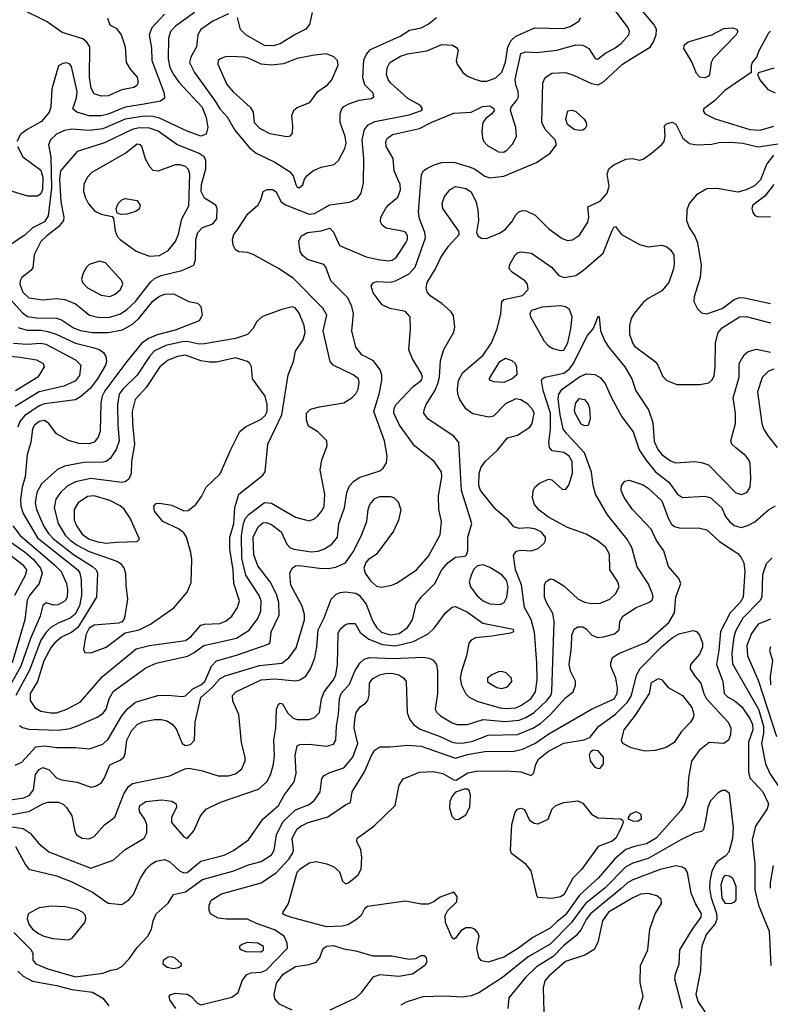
# Model space of a CAD drawing. Extents: x 1173029 to 1307123, y 522559 to 678521.
# Tile 451 of 623: x 1208871 to 1213235, y 632299 to 638023. Entities that reach past the tile are written whole.
import ezdxf

# ---------------------------------------------------------------- set-up
doc = ezdxf.new("R2010")
doc.units = 0

msp = doc.modelspace()

# ---------------------------------------------------------------- linework, layer by layer
at = {"layer": '0CON10XD'}
for points in [[(1208747.3, 633477.3), (1208895, 633498.8), (1208928.9, 633515), (1208951.4, 633545), (1208963.2, 633635), (1208985, 633664.7), (1209005, 633674.7), (1209042.9, 633662.9), (1209085, 633616.2), (1209113.5, 633603.5), (1209205, 633589.4), (1209285, 633560.8), (1209312.6, 633567.4), (1209344.3, 633585), (1209364.5, 633615), (1209395, 633692), (1209455, 633718.5), (1209476.5, 633735), (1209484.5, 633755), (1209494.8, 633835.2), (1209521.5, 633888.5), (1209555, 633926.1), (1209585, 633941.1), (1209654.6, 633954.6), (1209695, 633954.5), (1209726.9, 633946.9), (1209758.1, 633928.1), (1209781.1, 633901.1), (1209815.5, 633815), (1209835, 633804.2), (1209865, 633809.3), (1209888.5, 633835), (1209891.4, 633938.6), (1209925, 634083.1), (1209989.6, 634140.4), (1210035, 634190.7), (1210065, 634209.4), (1210265, 634268.9), (1210395, 634281.2), (1210436.5, 634313.5), (1210479.2, 634370.8), (1210526.3, 634535), (1210527.6, 634565), (1210514.2, 634614.2), (1210448.2, 634735), (1210442.2, 634805), (1210454.6, 634835), (1210475, 634847.5), (1210495, 634849.5), (1210615, 634833.7), (1210665, 634832.8), (1210709.1, 634840.9), (1210765, 634865.7), (1210810.5, 634929.5), (1210854.1, 635015.9), (1210888.5, 635105), (1210897.1, 635175), (1210907.3, 635205), (1210935, 635239.5), (1210965, 635250.4), (1211025, 635251.5), (1211047.1, 635245), (1211070.7, 635220.7), (1211086.2, 635173.8), (1211074.2, 635114.2), (1211045, 635050), (1210944.8, 634915.2), (1210896.6, 634883.4), (1210882.6, 634867.4), (1210871.6, 634835), (1210878.9, 634805), (1210910.3, 634760.3), (1210945, 634730.4), (1210975, 634723.8), (1211035, 634734.7), (1211065, 634748.2), (1211178.5, 634825), (1211247.5, 634905), (1211315, 635027.5), (1211323.3, 635105), (1211307.8, 635175), (1211305.6, 635255), (1211325.9, 635365), (1211323.2, 635395), (1211281.1, 635455), (1211165.7, 635545.7), (1211078.8, 635665), (1211047.1, 635735), (1211049.1, 635765), (1211060, 635785), (1211159, 635891), (1211204.5, 635925), (1211212.3, 635945), (1211205, 635967.1), (1211155, 636050.8), (1211134.1, 636104.1), (1211143.8, 636225), (1211141.2, 636295), (1211115, 636326.4), (1211023.1, 636343.1), (1210977.5, 636365), (1210925.6, 636435), (1210914.3, 636475), (1210926.6, 636493.4), (1210945, 636500.5), (1211025, 636497.1), (1211055, 636505.3), (1211134.5, 636545.5), (1211170.6, 636585), (1211229.5, 636755), (1211226.4, 636785), (1211195.3, 636865), (1211190.3, 636905), (1211206.6, 637123.4), (1211219.5, 637145), (1211235, 637156.8), (1211280.3, 637179.7), (1211325, 637193.4), (1211395, 637194.7), (1211485, 637168.4), (1211515.6, 637155.6), (1211575, 637113.9), (1211605, 637103.9), (1211685, 637112.3), (1211875, 637193.1), (1211955, 637247.5), (1211991.2, 637295), (1211983.8, 637325), (1211926.2, 637385), (1211906.2, 637425), (1211911.5, 637655), (1211925, 637687.1), (1211965, 637711.5), (1212045, 637716.7), (1212091.3, 637701.3), (1212195, 637652.9), (1212235, 637644.7), (1212265, 637661.8), (1212375.5, 637765), (1212443.2, 637806.8), (1212536.7, 637863.3), (1212556.4, 637893.6), (1212572.1, 637935), (1212572.7, 637965), (1212562, 637992), (1212485, 638080.6)], [(1209887.1, 638065), (1209777.9, 637985), (1209748.7, 637955), (1209737.1, 637915), (1209735.3, 637795), (1209744.8, 637745), (1209765, 637703.6), (1209797.5, 637657.5), (1209931.8, 637515), (1209955, 637454), (1209964.6, 637395.4), (1209955, 637358), (1209925, 637346.4), (1209845, 637375.3), (1209685, 637450.8), (1209645, 637461.1), (1209595, 637462.4), (1209485, 637444.1), (1209355, 637388.4), (1209275, 637377.8), (1209175, 637386.8), (1209132.1, 637377.9), (1209085, 637357.6), (1209050.4, 637325), (1209038, 637295), (1209053.3, 637223.3), (1209055.8, 637044.2), (1209037.4, 636882.6), (1209015, 636848.4), (1208946.8, 636813.2), (1208900.6, 636769.4), (1208821.7, 636718.3)], [(1208845, 633688.6), (1208883.8, 633706.2), (1208964.6, 633795.4), (1209017.8, 633802.2), (1209085, 633792.1), (1209195, 633791.4), (1209275, 633783.5), (1209355, 633811.6), (1209385, 633841.1), (1209465, 633976.9), (1209500.9, 634019.1), (1209544.4, 634055.6), (1209675, 634093.8), (1209735, 634096.5), (1209815, 634087.5), (1209835, 634092.5), (1209876.9, 634133.1), (1209925, 634156.8), (1209947.3, 634175), (1209985.5, 634264.5), (1210015, 634296.4), (1210130.9, 634329.1), (1210321.2, 634395), (1210327.1, 634405), (1210333.6, 634465), (1210379.8, 634560.2), (1210378.2, 634635), (1210363.7, 634683.7), (1210327.2, 634755), (1210255, 634848.6), (1210232, 634912), (1210228.7, 635015), (1210257.1, 635075), (1210285, 635098.5), (1210305, 635099.2), (1210335, 635087.3), (1210390.9, 635045), (1210423.8, 634973.8), (1210442.2, 634955), (1210464.8, 634944.8), (1210565, 634928.4), (1210606, 634934), (1210642.8, 634947.2), (1210685, 634973.2), (1210719.1, 635015), (1210727.3, 635095), (1210760.3, 635185), (1210772.3, 635275), (1210787.9, 635312.1), (1210811.1, 635338.9), (1210845, 635361.5), (1210965, 635399.4), (1210983.8, 635416.2), (1211003, 635447), (1211007.9, 635485), (1210992.9, 635575), (1210930, 635745), (1210960.3, 635845), (1210976.1, 635926.1), (1210976, 635956), (1210966.9, 635986.9), (1210928.9, 636038.9), (1210860.6, 636075), (1210825, 636119.2), (1210801.5, 636215), (1210811.1, 636315), (1210801.5, 636355), (1210778.5, 636405), (1210679.2, 636505), (1210650.8, 636585), (1210639.5, 636599.5), (1210545, 636629.1), (1210515, 636652.7), (1210501.2, 636675), (1210494.4, 636735), (1210507.5, 636765), (1210544.2, 636785.8), (1210624.5, 636795.5), (1210675, 636810), (1210695, 636787.5), (1210730.7, 636710.7), (1210886, 636645), (1210955, 636628.1), (1211015, 636621.6), (1211035.7, 636624.2), (1211059.5, 636640.5), (1211116.9, 636725), (1211125.9, 636745), (1211126.6, 636765), (1211116.5, 636785), (1211105, 636791.8), (1211000.9, 636810.9), (1210978.8, 636828.8), (1210968, 636848), (1210970.9, 636875), (1210997.1, 636922.9), (1211015, 636946.4), (1211069.4, 636990.6), (1211085.8, 637034.2), (1211082.2, 637065), (1211048.8, 637145), (1211041.8, 637215), (1211001.5, 637285), (1210998.8, 637315), (1211010, 637335), (1211038.6, 637355), (1211195, 637391.2), (1211267.5, 637427.5), (1211395, 637480.4), (1211495, 637486), (1211561.1, 637518.9), (1211605, 637522.5), (1211626.9, 637506.9), (1211628.8, 637495), (1211616, 637475), (1211581.7, 637448.3), (1211564.2, 637425.8), (1211557.5, 637375), (1211560.8, 637335), (1211568.6, 637315), (1211591.1, 637291.1), (1211655, 637254.6), (1211685, 637252.7), (1211705, 637265.5), (1211738.1, 637301.9), (1211758.9, 637345), (1211755.3, 637395.3), (1211724.2, 637495.8), (1211728.8, 637515), (1211761.4, 637555), (1211770, 637575), (1211769.1, 637605), (1211754.7, 637644.7), (1211751.8, 637675), (1211785, 637826.2), (1211813.1, 637836.9), (1211875, 637832.5), (1211993.6, 637846.4), (1212105, 637876.6), (1212145, 637875.3), (1212180, 637855), (1212215, 637801.2), (1212225, 637794.3), (1212235, 637795.8), (1212278.8, 637831.2), (1212326.7, 637855), (1212366.9, 637885), (1212412.5, 637935), (1212415.5, 637955), (1212407.5, 637975), (1212334.3, 638074.3)], [(1209713.9, 638055), (1209639.3, 637975), (1209624, 637935), (1209636.9, 637856.9), (1209639.1, 637785), (1209710.4, 637595), (1209713.2, 637566.8), (1209690.4, 637549.6), (1209595, 637531.2), (1209485, 637513.6), (1209385, 637473), (1209345, 637463.3), (1209275, 637463.1), (1209204.4, 637484.4), (1209179.5, 637505), (1209201.4, 637568.6), (1209204.7, 637605), (1209171.7, 637751.7), (1209162.5, 637765), (1209145, 637771.2), (1209121.2, 637768.8), (1209097.5, 637755), (1209058.3, 637621.7), (1209052.7, 637515), (1209043.1, 637485), (1208998.3, 637431.7), (1208915.7, 637385), (1208876.7, 637355), (1208854.5, 637315)], [(1209381.7, 638031.7), (1209395, 637992.5), (1209435, 637972.5), (1209462, 637935), (1209484.4, 637865), (1209490.9, 637775), (1209513.5, 637735), (1209555, 637688), (1209559.5, 637655), (1209551.1, 637638.9), (1209535, 637628.1), (1209465, 637614.6), (1209385, 637580), (1209345, 637578.2), (1209305, 637591.9), (1209286.2, 637625), (1209276.4, 637686.4), (1209279.4, 637865), (1209261.8, 637891.8), (1209238.8, 637911.2), (1209119.1, 637949.1), (1209030.8, 638010.8), (1208875, 638087.1)], [(1210085, 638056.9), (1209995, 638015.3), (1209924.6, 637965), (1209906.9, 637935), (1209899.1, 637865), (1209865.7, 637804.3), (1209858.7, 637775), (1209886.9, 637715), (1210004.3, 637555.7), (1210035, 637504.4), (1210077.7, 637457.7), (1210121.3, 637381.3), (1210207.8, 637277.8), (1210246.6, 637246.6), (1210355, 637195.4), (1210439.9, 637139.9), (1210461.8, 637115), (1210475.7, 637065), (1210485, 637050), (1210495, 637046), (1210517.3, 637062.7), (1210526.7, 637095), (1210541.2, 637115), (1210575.4, 637144.6), (1210624.8, 637165.2), (1210699.2, 637180.8), (1210725, 637204.2), (1210762.2, 637275), (1210768.8, 637305), (1210764.2, 637344.2), (1210734, 637425), (1210734.7, 637475), (1210743.3, 637505), (1210755, 637519.2), (1210785, 637534.6), (1210845, 637555.5), (1210915, 637564.4), (1210930, 637575), (1210925.7, 637595), (1210876.9, 637645), (1210865.4, 637685.4), (1210871.8, 637788.3), (1210887.4, 637822.6), (1210909.7, 637850.3), (1211083.4, 637926.6), (1211138.3, 637961.7), (1211205, 637975.6), (1211245, 637996.5), (1211295, 638035.5)], [(1210572.5, 638065), (1210556, 637995), (1210535, 637968.8), (1210472.2, 637937.8), (1210385, 637882.7), (1210345, 637870), (1210295, 637873.8), (1210186.9, 637935), (1210155.6, 637965), (1210138.1, 638035)], [(1208870, 633920), (1208887.5, 633907.5), (1208925, 633897.5), (1209095, 633891.7), (1209165, 633902.8), (1209211, 633919), (1209322, 633968), (1209355, 633989.6), (1209374.7, 634015.3), (1209391.3, 634075), (1209415, 634116.9), (1209604.8, 634255.2), (1209665, 634282), (1209847.3, 634322.7), (1209880.4, 634339.6), (1209942, 634385), (1210132.3, 634427.7), (1210205.2, 634474.8), (1210255, 634541.9), (1210272.8, 634585), (1210274.7, 634645), (1210262.9, 634675), (1210185, 634793.1), (1210163.5, 634893.5), (1210161.4, 635025), (1210172.6, 635095), (1210184.7, 635125.3), (1210205, 635148.4), (1210295, 635215.3), (1210335, 635212), (1210475, 635131.6), (1210555, 635108.9), (1210585, 635120.5), (1210605, 635138.2), (1210630.1, 635169.9), (1210641.3, 635195), (1210645.3, 635265), (1210617.3, 635405), (1210628.1, 635465), (1210658, 635545), (1210656, 635575), (1210605, 635627.1), (1210550.3, 635660.3), (1210538, 635695), (1210538.6, 635735), (1210561.9, 635758.1), (1210615, 635772.7), (1210755, 635796.2), (1210802.9, 635825), (1210825, 635847.5), (1210839.1, 635875), (1210844.5, 635915), (1210840, 635935), (1210808.9, 635958.9), (1210694.1, 636014.1), (1210675.7, 636035), (1210634.6, 636215), (1210656.7, 636305), (1210633.1, 636345), (1210461.2, 636521.2), (1210376.2, 636576.2), (1210227.6, 636657.6), (1210195, 636669.5), (1210145, 636674.3), (1210126, 636685), (1210112.4, 636712.4), (1210109.2, 636745), (1210116.4, 636775), (1210135, 636799.5), (1210196.6, 636893.4), (1210256, 636945), (1210273.3, 636975), (1210287.5, 637025), (1210310, 637035), (1210340, 637035), (1210361.2, 637025), (1210390.8, 636965), (1210415.9, 636945.9), (1210555, 636891.6), (1210585, 636895.7), (1210675, 636946), (1210787.6, 636962.4), (1210835, 636984.2), (1210856.5, 637015), (1210870.9, 637075), (1210871.5, 637215), (1210863.1, 637325), (1210875.3, 637384.7), (1210897.8, 637412.2), (1210935, 637430.8), (1211135, 637469.5), (1211206.7, 637495), (1211213.3, 637505), (1211201.9, 637525), (1211128.1, 637565), (1211027.3, 637655), (1211012.8, 637675), (1211002.7, 637705), (1211007.9, 637742.1), (1211022.5, 637775), (1211085, 637811.7), (1211125, 637824.3), (1211237.5, 637842.5), (1211325, 637877.8), (1211387.5, 637875), (1211411.2, 637861.2), (1211420, 637845), (1211408, 637785), (1211414.2, 637765), (1211447.5, 637715), (1211475, 637694.4), (1211517.1, 637677.1), (1211555, 637665.4), (1211586.2, 637666.2), (1211638.6, 637685), (1211675, 637718.1), (1211694.5, 637775.5), (1211708.4, 637865), (1211728.7, 637901.3), (1211755, 637927.6), (1211865, 637974.7), (1212035, 637970.9), (1212075.7, 637985), (1212121.5, 638015), (1212133.8, 638035)], [(1212855, 637684.2), (1212825, 637688.8), (1212805, 637710), (1212778.8, 637778.8), (1212731.8, 637855), (1212733.5, 637875), (1212758, 637895), (1212894.6, 637935.4), (1212965, 637971.9), (1213015.6, 637975.6), (1213038.8, 637968.8), (1213045.8, 637955), (1213035.8, 637935), (1212901.9, 637798.1), (1212890, 637775), (1212880.8, 637705), (1212875, 637694), (1212855, 637684.2)], [(1213235, 637956.5), (1213223.6, 637945), (1213169.4, 637845), (1213154.4, 637805.6), (1213130, 637775), (1213123.3, 637755), (1213122.5, 637715), (1213055, 637668.5), (1212969.5, 637610.5), (1212909.5, 637550.5), (1212848.1, 637505), (1212845, 637492.5), (1212855.8, 637475), (1212915, 637446.2), (1213115, 637383.9), (1213175, 637380.4), (1213255, 637403.3)], [(1210425, 637344), (1210445, 637347.5), (1210457, 637363), (1210460, 637405), (1210454.3, 637464.3), (1210465, 637497.1), (1210485, 637513.3), (1210558.5, 637541.5), (1210605, 637605.8), (1210661.4, 637645), (1210685.8, 637674.2), (1210722.1, 637757.9), (1210718.2, 637785), (1210697.8, 637807.8), (1210655, 637823.5), (1210585, 637817.4), (1210485, 637797.1), (1210405, 637766.8), (1210335, 637758.4), (1210275, 637765.2), (1210205, 637798.2), (1210175.4, 637804.6), (1210095, 637809.5), (1210065, 637806.5), (1210038, 637795), (1210025.8, 637785), (1210023.1, 637765), (1210076, 637646), (1210113.2, 637603.2), (1210210.9, 637515), (1210229.1, 637485), (1210234.4, 637425), (1210265, 637391.8), (1210325, 637361.5), (1210425, 637344)], [(1213265, 637595.6), (1213225, 637615.6), (1213174.3, 637675), (1213162.5, 637705), (1213167.5, 637715), (1213257.8, 637742.2)], [(1212125, 637378.7), (1212094.8, 637384.8), (1212055, 637412.9), (1212045.7, 637444.3), (1212057, 637493), (1212083, 637497), (1212105, 637490), (1212153.6, 637445), (1212164.6, 637425), (1212166.1, 637405), (1212158.9, 637391.1), (1212145, 637381.5), (1212125, 637378.7)], [(1208705, 633380.5), (1208925, 633419.6), (1209005, 633464.6), (1209035, 633473.8), (1209095, 633474.5), (1209125, 633461.9), (1209143.8, 633443.8), (1209174.4, 633395), (1209191.1, 633305), (1209201.4, 633285), (1209235, 633265.6), (1209275, 633260), (1209304.4, 633275), (1209365, 633342.5), (1209425, 633387.5), (1209477.2, 633522.8), (1209504.2, 633565.8), (1209527.6, 633582.4), (1209745, 633627.3), (1209832.2, 633667.8), (1209855, 633672.2), (1209935, 633656.5), (1210025, 633627.5), (1210085, 633626.5), (1210125, 633638.1), (1210162.1, 633667.9), (1210182.5, 633715), (1210182.9, 633735), (1210159.8, 633819.8), (1210145.6, 633984.4), (1210111.1, 634061.1), (1210107.5, 634095), (1210127.5, 634115), (1210275, 634184.3), (1210355, 634191.3), (1210475, 634179.6), (1210500, 634185), (1210535, 634207.5), (1210560.9, 634249.1), (1210587, 634313), (1210598.8, 634375), (1210606.9, 634475), (1210640.9, 634545), (1210681.9, 634655), (1210708.5, 634681.5), (1210735, 634693.3), (1210765, 634697.5), (1210825, 634689.1), (1210845, 634678.2), (1210885, 634624.6), (1210924.8, 634524.8), (1210946.8, 634486.8), (1210975, 634463.3), (1211025, 634446), (1211076.7, 634455), (1211125, 634489.5), (1211155.4, 634535), (1211175.7, 634625), (1211204.3, 634665), (1211284.7, 634745.3), (1211325.4, 634825), (1211359.2, 634865), (1211405, 634898.5), (1211460, 634905), (1211468.3, 634911.7), (1211475.8, 634935), (1211475.5, 635015), (1211500.6, 635095), (1211439.3, 635285), (1211424.3, 635565), (1211395, 635602), (1211245, 635700), (1211220.6, 635735), (1211221.9, 635755), (1211234.4, 635785), (1211285, 635865.6), (1211302.5, 635907.5), (1211311.2, 635945), (1211317.4, 636042.6), (1211336.2, 636106.2), (1211394.1, 636205.9), (1211400, 636235), (1211393.4, 636303.4), (1211376.9, 636326.9), (1211325, 636373.1), (1211257.4, 636417.4), (1211240.5, 636440.5), (1211233.6, 636465), (1211240.4, 636495), (1211288.9, 636575), (1211318.9, 636641.1), (1211365, 636706), (1211426.7, 636775), (1211423.6, 636793.6), (1211331.9, 636925), (1211326.9, 636955), (1211341.4, 636995), (1211374.3, 637035), (1211405, 637053.1), (1211465, 637042.2), (1211495, 637022.9), (1211525, 636962), (1211535.4, 636915), (1211538.9, 636855), (1211526, 636785), (1211536.2, 636765), (1211555, 636752.5), (1211585, 636751.4), (1211665, 636783.6), (1211696.2, 636805), (1211731.4, 636848.6), (1211755, 636889.2), (1211773.6, 636906.4), (1211795, 636914), (1211815, 636912), (1211867.4, 636887.4), (1211946.9, 636806.9), (1212025, 636750), (1212055, 636739.2), (1212085, 636744), (1212125, 636770), (1212173.1, 636845), (1212179.4, 636875), (1212173.8, 636935), (1212245, 636967.5), (1212285.5, 637015), (1212297.5, 637055), (1212285.6, 637125), (1212295.7, 637155), (1212325, 637180), (1212395, 637212.5), (1212435, 637215.6), (1212475, 637205.8), (1212495, 637212.9), (1212543.4, 637246.6), (1212602.2, 637295), (1212616.9, 637315), (1212624.3, 637345), (1212620, 637405), (1212631.7, 637418.3), (1212665, 637427.5), (1212685, 637416), (1212726.9, 637335), (1212765, 637303.8), (1212805, 637294.6), (1212895, 637298.9), (1212935, 637308.7), (1213005, 637311.4), (1213075, 637304.7), (1213165, 637283.6), (1213305, 637305.8)], [(1209335, 636291.1), (1209395, 636293), (1209457.3, 636312.7), (1209495, 636338.1), (1209545.4, 636384.6), (1209632, 636498), (1209655, 636518.9), (1209693.9, 636536.1), (1209813.8, 636565), (1209883.3, 636595), (1209892.7, 636627.3), (1209895.4, 636745), (1209906.8, 636785), (1209935, 636814.5), (1209995, 636835.7), (1210016.7, 636865), (1210018.5, 636925), (1210010.6, 636945), (1209945, 636985.6), (1209926.5, 637025), (1209928.1, 637065), (1209954, 637155), (1209953.5, 637205), (1209944.7, 637225), (1209915.4, 637245.4), (1209785, 637297.5), (1209675.4, 637375), (1209626.8, 637393.2), (1209565, 637393.7), (1209525.7, 637384.3), (1209365, 637306.7), (1209205, 637257.3), (1209108.5, 637145), (1209103.3, 637095), (1209111.3, 636965), (1209127.5, 636875), (1209125.9, 636855), (1209099.8, 636820.2), (1209026.9, 636765), (1208995, 636732.5), (1208956, 636655), (1208948.7, 636581.3), (1208936.2, 636565), (1208884.7, 636525), (1208873.9, 636505), (1208871.9, 636485), (1208889.7, 636439.7), (1208925, 636406.5), (1209005, 636394.7), (1209085, 636402.4), (1209134.6, 636395.4), (1209195, 636370.4), (1209277.5, 636305), (1209335, 636291.1)], [(1208858.5, 637285), (1208890, 637225), (1208995, 637147.3), (1209006.1, 637105), (1209003.2, 637035), (1208995, 637011.1), (1208975, 636996.5), (1208917.8, 636997.8), (1208879.2, 637009.2), (1208745, 637050)], [(1209625, 636647.3), (1209685, 636652.2), (1209735, 636682.1), (1209776.2, 636733.8), (1209793.8, 636776.2), (1209814.5, 636865.5), (1209855, 636940.8), (1209859.8, 637125), (1209851.8, 637151.8), (1209835, 637170), (1209805, 637178.5), (1209775, 637178.8), (1209676.7, 637143.3), (1209646.9, 637146.9), (1209627.4, 637167.4), (1209603.3, 637213.3), (1209581.9, 637285), (1209574, 637295), (1209555, 637298.8), (1209491.1, 637248.9), (1209291.4, 637135), (1209264.1, 637105.9), (1209243.8, 637065), (1209241.8, 637025), (1209251.5, 636991.5), (1209272.3, 636952.3), (1209308.9, 636908.9), (1209345, 636891.9), (1209408.3, 636878.3), (1209416.4, 636866.4), (1209420.5, 636840.5), (1209425.8, 636795), (1209438, 636765), (1209455.5, 636745.5), (1209547.9, 636677.9), (1209625, 636647.3)], [(1213254.2, 637235), (1213214.4, 637185.6), (1213177.1, 637092.9), (1213143.1, 637056.9), (1213095, 637033.5), (1213045, 637021.1), (1212925, 637042.3), (1212865, 637038.8), (1212805.8, 637004.2), (1212762.1, 636955), (1212748.9, 636915), (1212747.7, 636855), (1212763.8, 636815), (1212796.4, 636765), (1212811.2, 636725), (1212832.7, 636595), (1212826.5, 636525), (1212791.4, 636411.4), (1212789.4, 636385), (1212812, 636342), (1212835, 636319.2), (1212865, 636312.5), (1212955, 636343.1), (1213025, 636396.2), (1213055, 636408), (1213085, 636406.6), (1213235, 636372.5)], [(1213255, 637065.5), (1213203.7, 636996.3), (1213133.8, 636945), (1213127.1, 636925), (1213133, 636903), (1213145.5, 636885.5), (1213165, 636877.1), (1213235, 636878.2)], [(1209459.5, 636889.5), (1209438.8, 636898.8), (1209432.9, 636925), (1209443.3, 636955), (1209464.2, 636975), (1209485, 636983.5), (1209555, 636972.7), (1209571.6, 636945), (1209565, 636921.5), (1209545, 636907.1), (1209495, 636893.3), (1209459.5, 636889.5)], [(1210626, 634074), (1210642, 634115), (1210695.4, 634185), (1210709.2, 634215), (1210718.9, 634275), (1210722, 634455), (1210735, 634480.5), (1210765, 634507.5), (1210785, 634513.1), (1210822, 634512), (1210850.1, 634460.1), (1210901.4, 634421.4), (1210980.9, 634390.9), (1211055, 634382.1), (1211161.4, 634408.6), (1211246.7, 634453.3), (1211282, 634488), (1211345.7, 634574.3), (1211385, 634607.1), (1211405, 634611.8), (1211475, 634579.2), (1211564.5, 634514.5), (1211739.2, 634479.2), (1211741.2, 634465), (1211724.4, 634455.6), (1211618.8, 634438.8), (1211521.4, 634428.6), (1211495, 634415.7), (1211482.2, 634397.8), (1211469.6, 634325), (1211439.3, 634235), (1211432.5, 634195), (1211439.5, 634155), (1211463.9, 634103.9), (1211485, 634084.7), (1211535, 634060.2), (1211665, 634022.3), (1211695, 634019.1), (1211755, 634023), (1211784.5, 634035.5), (1211842.2, 634075), (1211869.5, 634115), (1211878.6, 634185), (1211878.1, 634285), (1211863.2, 634463.2), (1211845, 634536.7), (1211805.6, 634605), (1211788, 634738), (1211753.6, 634825), (1211747.1, 634865), (1211742.7, 634907.3), (1211757.7, 634932.3), (1211785, 634938.6), (1211845, 634935.4), (1211885, 634949.6), (1211920.2, 634979.8), (1211928.2, 634995), (1211928.8, 635015), (1211903.8, 635043.8), (1211865, 635063.2), (1211825, 635069.7), (1211774.5, 635064.5), (1211744.6, 635074.6), (1211710.5, 635115), (1211640, 635175), (1211550, 635285), (1211540.7, 635315), (1211541.8, 635385), (1211552.4, 635417.6), (1211576.7, 635455), (1211649.1, 635520.9), (1211707.5, 635592.5), (1211765, 635606.7), (1211837.5, 635655), (1211849.6, 635675), (1211861.8, 635735), (1211855, 635755.6), (1211825, 635788.5), (1211785, 635813.2), (1211755, 635818.9), (1211695, 635789.5), (1211625, 635718), (1211598.5, 635711.5), (1211505, 635731.8), (1211465, 635760.5), (1211430.4, 635815), (1211418.7, 635845), (1211416, 635875), (1211422.5, 635925), (1211448.3, 635971.7), (1211565, 636073.2), (1211613.4, 636145), (1211647.7, 636225), (1211667.3, 636312.7), (1211675, 636386.2), (1211686.4, 636396.4), (1211795, 636420), (1211827.5, 636455), (1211823.8, 636485), (1211808, 636505), (1211735, 636555.8), (1211717.5, 636575), (1211718.6, 636595), (1211751.9, 636655), (1211765, 636667.5), (1211785, 636672.9), (1211846.2, 636665), (1211962.5, 636585), (1212005.5, 636535.5), (1212033.6, 636523.6), (1212105, 636536.5), (1212151, 636569), (1212262.9, 636665), (1212315, 636796.7), (1212325, 636816.7), (1212335, 636820), (1212370, 636775), (1212475, 636716.2), (1212525, 636702.7), (1212605, 636712.7), (1212632.6, 636702.6), (1212655, 636685.6), (1212673.5, 636655), (1212676.2, 636603.8), (1212672.5, 636575), (1212644, 636496), (1212604.1, 636445.9), (1212525, 636401.5), (1212495, 636378.1), (1212443.3, 636315), (1212426.7, 636285), (1212416.5, 636245), (1212416.5, 636195), (1212432.9, 636145), (1212445.8, 636125.8), (1212564.5, 636035), (1212580, 636015), (1212609.1, 635949.1), (1212632.5, 635925), (1212691.9, 635901.9), (1212825, 635901.2), (1212877.9, 635912.1), (1212895, 635926.7), (1212908, 635952), (1212914.7, 636005), (1212915.3, 636145), (1212931.2, 636205), (1212955, 636231.9), (1213055, 636295.3), (1213095, 636298), (1213235, 636260.9)], [(1209395, 636413.8), (1209426.7, 636426.7), (1209456.9, 636455), (1209471.9, 636485), (1209465.6, 636505), (1209370.3, 636610.3), (1209335, 636618.6), (1209275, 636599.2), (1209259.2, 636585), (1209241.3, 636548.7), (1209231.4, 636515), (1209236.9, 636495), (1209265.7, 636465), (1209345, 636421.5), (1209395, 636413.8)], [(1208775, 636445.6), (1208885, 636321.6), (1208917.3, 636297.3), (1208969.3, 636289.3), (1209085, 636287.9), (1209115, 636278.1), (1209185, 636231.6), (1209224, 636216), (1209295, 636203.5), (1209385, 636203.8), (1209469.2, 636220.8), (1209526.6, 636253.4), (1209564.2, 636285.8), (1209645, 636386.5), (1209685, 636414.7), (1209715, 636427.6), (1209765, 636429.3), (1209855, 636385.6), (1209905.5, 636375.5), (1209923.8, 636356.2), (1209932.5, 636305), (1209915, 636273.1), (1209775, 636218.8), (1209669.7, 636190.3), (1209619.7, 636170.3), (1209580.3, 636139.7), (1209493.8, 636036.2), (1209366.2, 635865), (1209351.4, 635835), (1209343.7, 635795), (1209338.7, 635631.3), (1209328.5, 635595), (1209303.6, 635566.4), (1209275, 635556.7), (1209215, 635560), (1209155, 635576.8), (1209085.2, 635615.2), (1209041.1, 635675), (1209015, 635692.5), (1208985, 635687.3), (1208957.3, 635665), (1208945, 635643.8), (1208935.9, 635565), (1208914.4, 635495), (1208903.7, 635365), (1208884.8, 635305), (1208875.5, 635235), (1208878, 635195), (1208891.8, 635151.8), (1208975, 635011), (1209209.3, 634825), (1209220.6, 634805), (1209228, 634768), (1209231.4, 634675), (1209219.9, 634615), (1209193.5, 634566.5), (1209165, 634544.3), (1209094.6, 634515.4), (1209055, 634491.4), (1209025, 634462.4), (1208993.6, 634416.4), (1208928, 634242), (1208849.5, 634095)], [(1209053.1, 633993.1), (1209085, 633994.2), (1209145, 634014.1), (1209225, 634057.7), (1209352.9, 634205), (1209548.9, 634365), (1209625.3, 634385.3), (1209835, 634413), (1209865.4, 634434.6), (1209925, 634504), (1209945, 634509.7), (1210035, 634512.4), (1210071.4, 634528.6), (1210103.6, 634555), (1210137.5, 634605), (1210150, 634645), (1210115.8, 634745), (1210111.8, 634825), (1210092.3, 634945), (1210093.8, 635013.8), (1210100.6, 635039.4), (1210116.7, 635095), (1210122.8, 635187.2), (1210145.6, 635264.4), (1210284, 635375), (1210298, 635395), (1210313.3, 635555), (1210394.8, 635725.2), (1210432.3, 635957.7), (1210463.5, 636035), (1210474.6, 636095), (1210518.4, 636161.6), (1210530.7, 636205), (1210525.4, 636245.4), (1210495, 636316.9), (1210475, 636345.6), (1210455, 636353.1), (1210395, 636338.6), (1210282.6, 636297.4), (1210250.7, 636269.3), (1210226.9, 636225), (1210195, 636192.5), (1210125, 636170.3), (1209945, 636137.6), (1209915, 636137.5), (1209845, 636152.1), (1209815, 636150), (1209721.7, 636128.3), (1209655, 636097.3), (1209625.4, 636064.6), (1209555, 635956.7), (1209470.3, 635875), (1209450, 635845), (1209440.2, 635785), (1209441.3, 635665), (1209450.5, 635575), (1209432.1, 635525), (1209397.9, 635472.1), (1209375, 635455.4), (1209355, 635450), (1209245, 635448.4), (1209132.4, 635427.6), (1209091.8, 635408.2), (1208998.2, 635325), (1208970.6, 635275), (1208961.1, 635215), (1208968.6, 635175), (1209009.7, 635079.7), (1209039.3, 635035), (1209067.8, 635005), (1209185, 634914.8), (1209295.4, 634845), (1209316.7, 634825), (1209324.6, 634805), (1209318.1, 634665), (1209209.9, 634490.1), (1209175, 634462.3), (1209115, 634434.1), (1209075, 634401.2), (1209053.8, 634375), (1209011.6, 634295), (1208975.2, 634175), (1208932.2, 634105), (1208932.5, 634065), (1208958.9, 634025), (1208995, 634003.3), (1209053.1, 633993.1)], [(1212015, 636099.5), (1212035, 636102.5), (1212058.1, 636145), (1212075.6, 636225), (1212083.2, 636295), (1212067.9, 636337.9), (1212045, 636354.4), (1212015, 636360), (1211909.2, 636350.8), (1211847, 636333), (1211837.5, 636315), (1211841.2, 636295), (1211919.4, 636155), (1211945, 636127.1), (1211971.4, 636111.4), (1212015, 636099.5)], [(1208846.1, 633216.1), (1208905, 633109.5), (1208925, 633084.5), (1209085, 633045.3), (1209175, 633011.3), (1209295, 632950.2), (1209385, 632886.5), (1209465, 632880), (1209505, 632906), (1209532.5, 632937.5), (1209571.3, 633028.7), (1209606.4, 633083.6), (1209635, 633114.4), (1209665, 633131.1), (1209715, 633140.8), (1209745, 633127.5), (1209800, 633075), (1209825, 633063.6), (1209845, 633064.8), (1209925, 633132), (1210059.2, 633165), (1210115, 633192.5), (1210201.4, 633255), (1210284.5, 633375), (1210375, 633455.5), (1210409.6, 633515), (1210467.1, 633592.9), (1210478.3, 633641.7), (1210472.4, 633745), (1210485, 633802), (1210500.5, 633809.5), (1210555, 633811.5), (1210655, 633800.4), (1210695, 633811.5), (1210710, 633835), (1210712.3, 633915), (1210724.3, 633985), (1210730.4, 634075), (1210740, 634105), (1210789.3, 634160.7), (1210819.8, 634235), (1210847.7, 634282.3), (1210874, 634306), (1210904.7, 634315.3), (1211045, 634308.7), (1211216.6, 634316.6), (1211252.1, 634312.1), (1211275, 634300), (1211294.5, 634274.5), (1211300.5, 634235), (1211299.5, 634105), (1211286.5, 634015), (1211296.7, 633995), (1211316.6, 633976.6), (1211385.8, 633935), (1211413.3, 633925), (1211475, 633926.2), (1211565.2, 633954.8), (1211693.8, 633943.8), (1211775, 633950.5), (1211814.1, 633965.9), (1211862.2, 633995), (1211935.8, 634064.2), (1211958, 634095), (1211963.9, 634115), (1211978.6, 634525), (1211970.3, 634570.3), (1211932.8, 634635), (1211922.2, 634665), (1211922.1, 634735), (1211930, 634755), (1211955, 634773.3), (1211975, 634769.1), (1212035, 634730.9), (1212115.7, 634655.7), (1212155, 634636.7), (1212195, 634628.4), (1212245, 634630.7), (1212302.5, 634655), (1212334.4, 634685), (1212355.5, 634725), (1212349.1, 634755), (1212301.8, 634825), (1212300.4, 634915), (1212279.1, 634955), (1212235, 634990.4), (1212165, 635032.9), (1212055, 635070.4), (1212013.8, 635093.8), (1211945, 635130.4), (1211891.5, 635171.5), (1211864.4, 635205), (1211853, 635243), (1211855.7, 635284.3), (1211866, 635305), (1211892.4, 635327.6), (1211945, 635352), (1211965, 635347.5), (1212025, 635293.3), (1212045, 635291.9), (1212064, 635316), (1212084.1, 635385.9), (1212082.8, 635455), (1212065, 635485.4), (1212035, 635506.7), (1211966.9, 635516.9), (1211950.8, 635535), (1211947.8, 635565), (1211957.7, 635642.3), (1211956.1, 635735), (1211913.5, 635866.5), (1211904.2, 635925), (1211908, 635935), (1211923.3, 635945), (1212035, 635968.4), (1212065, 635991.6), (1212090.4, 636025), (1212169.4, 636185), (1212204.4, 636225.6), (1212222.7, 636267.3), (1212235, 636300), (1212240, 636295), (1212247.8, 636215), (1212272.5, 636155), (1212298.5, 636115), (1212389.1, 636005), (1212429.5, 635935), (1212453.1, 635865), (1212525.7, 635755.7), (1212551.3, 635681.3), (1212560.3, 635570.3), (1212581.4, 635525), (1212605, 635494.6), (1212655, 635459.1), (1212685, 635447.6), (1212795, 635453.6), (1212835, 635448.1), (1212875, 635434.3), (1213035, 635272.7), (1213067.6, 635262.4), (1213098, 635275), (1213117.1, 635305), (1213121.5, 635355), (1213117.8, 635445), (1213110.6, 635465), (1213089.8, 635489.8), (1213035, 635533.1), (1213010.8, 635555), (1213004.3, 635575), (1213032.7, 635675), (1213032.1, 635735), (1213017.9, 635825), (1213053.1, 635945), (1213054.5, 636025), (1213083.1, 636075), (1213106.9, 636093.1), (1213155, 636107.5), (1213235, 636089.4)], [(1208863, 636233), (1208915, 636217.5), (1208995, 636218.3), (1209035, 636210.7), (1209084, 636194), (1209195, 636141.6), (1209296.9, 636116.9), (1209334.2, 636105), (1209358.2, 636088.2), (1209371.2, 636065), (1209375.3, 636035), (1209370, 636015), (1209323.8, 635935), (1209280.4, 635879.6), (1209225, 635830.8), (1209195, 635812.5), (1209015, 635789), (1208985, 635778.3), (1208899.5, 635720.5), (1208873.1, 635686.9), (1208860, 635655)], [(1208835, 636143), (1208915, 636137.2), (1208995, 636141.9), (1209024.1, 636135.9), (1209195.5, 636045.5), (1209226.2, 636015), (1209218.7, 635955), (1209195, 635923.6), (1209127.6, 635892.4), (1208985, 635859.6), (1208845.7, 635774.3)], [(1208735, 636073.8), (1208875, 636060.2), (1208968.8, 636045), (1209008.6, 636025), (1209014.3, 636005), (1208976.5, 635945), (1208847.3, 635865)], [(1209285, 634343.1), (1209375, 634374.5), (1209485, 634458.1), (1209565, 634475.5), (1209631.7, 634508.3), (1209766.9, 634603.1), (1209844.4, 634695), (1209868.6, 634751.4), (1209872.1, 634885), (1209867.1, 634925), (1209840.6, 635015), (1209825, 635039.2), (1209793.8, 635063.8), (1209704, 635105), (1209655, 635166.7), (1209650.8, 635195), (1209665, 635210), (1209685, 635212.9), (1209755, 635200), (1209825, 635167.5), (1209850.3, 635169.7), (1209895.5, 635204.5), (1209928.6, 635251.4), (1209955.6, 635305), (1210037.1, 635382.9), (1210098.1, 635525), (1210152, 635628), (1210184.5, 635655.5), (1210275, 635700), (1210298.3, 635721.7), (1210310.5, 635745), (1210310.6, 635785), (1210297.7, 635835), (1210225.6, 635935), (1210218.9, 636005), (1210209.4, 636025), (1210195, 636036.4), (1210125, 636056.9), (1210015, 636032.8), (1209975, 636032.9), (1209925, 636040.5), (1209835, 636073), (1209789.2, 636065), (1209735, 636044.2), (1209686.2, 636005), (1209607.3, 635885), (1209542.4, 635815), (1209524.5, 635745.5), (1209526.4, 635675), (1209539, 635555), (1209521.5, 635455), (1209518.8, 635385), (1209505, 635351.4), (1209485, 635336.5), (1209466.9, 635333.1), (1209285, 635356.1), (1209195, 635336.2), (1209148.2, 635311.8), (1209107.9, 635275), (1209082, 635235), (1209071.2, 635185), (1209094.5, 635094.5), (1209136.4, 635026.4), (1209165, 634997.9), (1209205, 634968.6), (1209275, 634930.8), (1209435.2, 634875.2), (1209455, 634862.7), (1209476.7, 634836.7), (1209486.1, 634805), (1209488, 634735), (1209498.9, 634655), (1209480, 634545), (1209467, 634523), (1209445.6, 634514.4), (1209305, 634503.1), (1209275, 634485.3), (1209256.5, 634446.5), (1209241.7, 634361.7), (1209250, 634345), (1209285, 634343.1)], [(1211685, 635914.7), (1211628, 635918), (1211608.8, 635925), (1211600.8, 635935), (1211662.1, 636035), (1211695, 636054.4), (1211731.3, 636041.3), (1211751.2, 636025), (1211760, 636005), (1211761.7, 635958.3), (1211734.2, 635935), (1211685, 635914.7)], [(1208836.4, 632716.4), (1208938.1, 632615), (1208946.9, 632595), (1208948.6, 632555), (1208964.3, 632535), (1209035, 632504.3), (1209195, 632459.4), (1209355, 632480), (1209401.7, 632498.3), (1209436.3, 632503.7), (1209465, 632518.1), (1209507.2, 632562.8), (1209555, 632629.5), (1209615.9, 632694.1), (1209638.5, 632735), (1209647.5, 632785), (1209665.6, 632825), (1209733.7, 632886.3), (1209765, 632936.7), (1209835, 632953.3), (1209935, 633024.7), (1210115.8, 633075), (1210200.7, 633109.3), (1210275, 633128.8), (1210335, 633167.1), (1210351.3, 633195), (1210364.3, 633285), (1210400.2, 633359.8), (1210475, 633429.2), (1210555, 633460.6), (1210586, 633485), (1210617.7, 633535), (1210628.5, 633611.5), (1210641.1, 633628.9), (1210675, 633647.3), (1210755, 633674.6), (1210807.1, 633735), (1210836.9, 633815), (1210816.4, 633905), (1210819.4, 633955), (1210828.2, 633995), (1210850.9, 634029.1), (1210881.2, 634048.8), (1210894.6, 634065.4), (1210903, 634097), (1210905.5, 634165), (1210925, 634193.6), (1210965, 634214.1), (1210995, 634221.7), (1211035, 634223.3), (1211074.4, 634214.4), (1211105.2, 634195.2), (1211117.1, 634175), (1211124.6, 633995), (1211136.8, 633956.8), (1211160.6, 633925), (1211199, 633899), (1211316.1, 633856.1), (1211385, 633823.3), (1211415, 633817), (1211455, 633819.6), (1211505, 633829.4), (1211595, 633863.3), (1211765, 633867.4), (1211855, 633903.9), (1211898.2, 633931.8), (1211955, 633981.1), (1212045, 634081.2), (1212088.8, 634115), (1212102.5, 634155), (1212102.3, 634177.7), (1212073.5, 634235), (1212064.6, 634275), (1212078.5, 634375), (1212080.4, 634445), (1212095, 634480), (1212115, 634493.8), (1212145, 634492.9), (1212165, 634481.1), (1212196.7, 634445), (1212231.8, 634431.8), (1212265, 634434.3), (1212328.2, 634451.8), (1212356.7, 634475), (1212360.5, 634525), (1212377.8, 634555), (1212454.8, 634605.2), (1212533.1, 634636.9), (1212548.8, 634651.2), (1212553.1, 634665), (1212550.6, 634685), (1212524.5, 634745), (1212461.7, 634841.7), (1212430.4, 634955), (1212400.5, 635005), (1212287.5, 635145), (1212217.9, 635265), (1212204.2, 635314.2), (1212195, 635392), (1212155.4, 635505.4), (1212051.4, 635615), (1212031.3, 635645), (1212012.2, 635725), (1212001.9, 635818.1), (1212006.2, 635845), (1212024.8, 635875), (1212125, 635946.4), (1212165, 635964.6), (1212215, 635959.6), (1212245, 635943.5), (1212275, 635907.1), (1212309, 635829), (1212371.8, 635715), (1212437, 635627), (1212472.8, 635522.8), (1212510.3, 635465), (1212568.2, 635395), (1212645, 635334.6), (1212695, 635264), (1212723.9, 635246.1), (1212855, 635252.1), (1212885, 635245.4), (1212952.5, 635185), (1212974.7, 635134.7), (1212996.9, 635105), (1213025, 635081.5), (1213065, 635070.5), (1213105, 635082.7), (1213145, 635104.6), (1213225, 635172.7), (1213265, 635197.5)], [(1213255, 635991.2), (1213225, 635979.1), (1213187.6, 635942.4), (1213159.6, 635860.4), (1213185.3, 635675), (1213194.8, 635644.8), (1213221.3, 635601.3), (1213275, 635536.5)], [(1212155, 635661.4), (1212135, 635672.5), (1212100.4, 635735), (1212097.3, 635755), (1212104.4, 635795), (1212125, 635820), (1212155, 635814.2), (1212175, 635788), (1212183.3, 635765), (1212187.9, 635702.1), (1212175, 635664.2), (1212155, 635661.4)], [(1209778.6, 632275), (1209743.3, 632325), (1209740.6, 632345), (1209746.4, 632353.6), (1209775, 632363.6), (1209845, 632358.4), (1209868.5, 632345), (1209904.6, 632304.6), (1209925, 632296.5), (1210105, 632339.6), (1210141.7, 632368.3), (1210165.5, 632435), (1210189.1, 632470.9), (1210215, 632481.8), (1210275, 632485.3), (1210305, 632498.1), (1210427.5, 632625), (1210425.3, 632655.3), (1210408.2, 632695), (1210352.6, 632732.6), (1210248.6, 632768.6), (1210195, 632793.9), (1210073.6, 632793.6), (1210025, 632798.9), (1209980, 632825), (1209973.1, 632845), (1209973.1, 632875), (1209984.7, 632905.3), (1210045, 632940.5), (1210275, 633004.6), (1210363.9, 633065), (1210435, 633141.9), (1210457.7, 633175), (1210462.6, 633195), (1210454.8, 633265), (1210485, 633318.5), (1210505, 633335.4), (1210549.2, 633355), (1210661.8, 633388.2), (1210765, 633458.8), (1210795, 633472.5), (1210804.4, 633535), (1210875, 633650.6), (1210915.9, 633745), (1210935, 633775.6), (1210965, 633796.5), (1211025.3, 633795.3), (1211125, 633805.3), (1211205, 633800.3), (1211405, 633730), (1211475, 633751), (1211575, 633768.3), (1211745, 633770.5), (1211795, 633782.9), (1211865, 633815.7), (1211947.9, 633872.1), (1212194.5, 634015.5), (1212326.2, 634075), (1212345.2, 634105), (1212346.4, 634136.4), (1212336.5, 634195), (1212308.6, 634265), (1212307.1, 634285), (1212318, 634315), (1212355, 634337.8), (1212515, 634404.7), (1212645, 634517.6), (1212678.1, 634575), (1212684.7, 634665), (1212714.3, 634745), (1212702.5, 634775), (1212643.1, 634845), (1212615.8, 634935.8), (1212573.8, 634995), (1212541.8, 635061.8), (1212434.5, 635175), (1212385, 635245.7), (1212367.3, 635285), (1212368.9, 635315), (1212389.3, 635340.7), (1212415, 635346.9), (1212495, 635318.9), (1212525, 635299.2), (1212605, 635226.2), (1212642, 635122), (1212660.2, 635090.2), (1212676.9, 635076.9), (1212705, 635069.3), (1212825, 635067.7), (1212865, 635057.9), (1212938.6, 634988.6), (1213045, 634920), (1213066.2, 634896.2), (1213080.9, 634865), (1213087.2, 634817.2), (1213076.2, 634665), (1213059.7, 634635), (1213002.3, 634575), (1212944.5, 634465.5), (1212935.2, 634355), (1212921.1, 634275), (1212958.8, 634175), (1212967.1, 634105), (1212985, 634086.2), (1213030.5, 634060.5), (1213069.1, 634029.1), (1213115, 633960), (1213130.5, 633925), (1213132.4, 633895), (1213107.8, 633822.2), (1213107.6, 633712.4), (1213108.5, 633648.5), (1213116.2, 633615), (1213191.5, 633535), (1213224.6, 633465), (1213216.9, 633435), (1213148.8, 633335), (1213129.6, 633255), (1213144.2, 633115), (1213145.2, 632965), (1213166.9, 632875), (1213228, 632725), (1213238, 632525)], [(1209375, 634980.4), (1209435, 634984.8), (1209555, 634990), (1209567.5, 635002.5), (1209514, 635125), (1209478.1, 635178.1), (1209455, 635197.5), (1209395, 635228.7), (1209305, 635255.3), (1209265, 635250.7), (1209211.5, 635215), (1209188.7, 635175), (1209188.2, 635115), (1209198.8, 635085), (1209235, 635031.1), (1209275, 635002.5), (1209325, 634987.6), (1209375, 634980.4)], [(1208830.8, 635080.8), (1208873.2, 635025), (1209074.1, 634854.1), (1209112.4, 634815), (1209142.7, 634745), (1209149.6, 634710.4), (1209148, 634665), (1209135, 634643.8), (1209095, 634620.4), (1209068.8, 634618.8), (1209025, 634632.5), (1209005, 634618), (1208991.1, 634555), (1208934.8, 634425), (1208878.6, 634265), (1208782.3, 634095)], [(1208719.8, 634985), (1208887.6, 634855), (1208910, 634825), (1208905.3, 634795), (1208841, 634675)], [(1208806.2, 634995), (1208905, 634926), (1208951.2, 634885), (1208993, 634835), (1209001.8, 634805), (1208984.3, 634745), (1208929, 634675), (1208915, 634648.1), (1208901.6, 634535), (1208827.9, 634285)], [(1211665, 634622.5), (1211688, 634635), (1211703.7, 634666.3), (1211711, 634725), (1211700.4, 634765), (1211675, 634796.5), (1211605, 634838.5), (1211565, 634853.1), (1211532.2, 634847.8), (1211511.3, 634828.7), (1211495.4, 634794.6), (1211484.6, 634755), (1211491.2, 634725), (1211529.1, 634675), (1211565, 634644.7), (1211605, 634627.1), (1211665, 634622.5)], [(1213245.8, 634894.2), (1213210.9, 634859.1), (1213189.3, 634795), (1213185.5, 634665), (1213172.9, 634645), (1213075, 634544.6), (1213035, 634471.8), (1213023.2, 634435), (1213011, 634341), (1213015, 634278), (1213165.7, 634015), (1213194.6, 633915), (1213195.2, 633875), (1213184.3, 633815), (1213206.6, 633696.6), (1213231.3, 633641.3), (1213296.1, 633545)], [(1213235, 634537.8), (1213165, 634508.2), (1213124.7, 634455), (1213098.8, 634385), (1213101.8, 634325), (1213164, 634184), (1213271.4, 633855)], [(1211595, 632544.5), (1211555, 632552), (1211541.2, 632571.2), (1211529.4, 632625), (1211541.4, 632695), (1211535.4, 632715.4), (1211516.2, 632735), (1211495, 632744.3), (1211465, 632744.2), (1211435, 632726.2), (1211405, 632682.5), (1211395, 632677.5), (1211382.3, 632692.3), (1211347.5, 632775), (1211344, 632815), (1211358.3, 632841.7), (1211412.9, 632895), (1211414.2, 632925), (1211395, 632950), (1211315, 632921.4), (1211275, 632892.9), (1211245, 632881.5), (1211205, 632881.1), (1211115, 632899.1), (1210892.5, 632867.5), (1210875.9, 632854.1), (1210855.6, 632815), (1210828.7, 632791.3), (1210778.1, 632761.9), (1210745, 632752.8), (1210655, 632749.2), (1210445, 632804.6), (1210408.3, 632818.3), (1210401.2, 632825), (1210402, 632835), (1210434.6, 632885.4), (1210485, 633067.5), (1210500, 633085), (1210555, 633121.8), (1210595, 633129.5), (1210655.9, 633115.9), (1210697.9, 633097.9), (1210729.7, 633069.7), (1210748.8, 633015), (1210765, 633000), (1210782.5, 633005), (1210839.3, 633050.7), (1210856, 633084), (1210859.6, 633155), (1210855, 633196.2), (1210831.5, 633245), (1210833.3, 633265), (1210929.6, 633335), (1211053.3, 633455), (1211077.6, 633572.4), (1211100.9, 633609.1), (1211195, 633648.5), (1211275, 633652.1), (1211331.5, 633641.5), (1211395, 633603.8), (1211408.3, 633601.7), (1211476, 633645), (1211525, 633654.5), (1211695, 633656.7), (1211785, 633649.5), (1211845, 633630), (1211860, 633645), (1211870.9, 633695), (1211887.1, 633725), (1211945, 633770.8), (1212035, 633816.2), (1212153.1, 633836.9), (1212188, 633852), (1212238.5, 633915), (1212335, 633986.4), (1212404.8, 634055), (1212427.3, 634095), (1212457.5, 634212.5), (1212478.9, 634251.1), (1212605, 634379.4), (1212665, 634429.2), (1212705, 634452), (1212785, 634472.2), (1212805, 634465.8), (1212823.3, 634445), (1212839.6, 634399.6), (1212840.9, 634375), (1212822.5, 634335), (1212771.4, 634275), (1212769.7, 634249.7), (1212797.1, 634205), (1212831.1, 634165), (1212847.6, 634105), (1212864.1, 634075), (1212989.6, 633939.6), (1213004.6, 633905), (1213003.3, 633865), (1212991.4, 633835), (1212965, 633815.6), (1212878.8, 633821.2), (1212820.4, 633775), (1212776.9, 633713.1), (1212759.6, 633615), (1212752.7, 633515), (1212737.1, 633465), (1212714.8, 633425.2), (1212570.8, 633265), (1212515, 633232.2), (1212444.4, 633215.6), (1212395, 633198.9), (1212331.6, 633145), (1212236.4, 633035), (1212125, 632934.3), (1212045, 632818.7), (1211995, 632781.2), (1211955, 632741.4), (1211855, 632686.5), (1211771.8, 632625), (1211685, 632572.7), (1211595, 632544.5)], [(1213235, 634378), (1213229.4, 634355), (1213247.5, 634297.5), (1213233, 634205), (1213235.2, 634155.2)], [(1211675, 634134.5), (1211706.1, 634143.9), (1211733.1, 634175), (1211729.4, 634195), (1211699.2, 634225), (1211675, 634234.4), (1211655, 634230.9), (1211615, 634214.4), (1211591.4, 634195), (1211591.4, 634175), (1211602.5, 634165), (1211645, 634140.9), (1211675, 634134.5)], [(1212505, 633770.8), (1212425, 633790), (1212378.1, 633815), (1212368.9, 633835), (1212385.4, 633895), (1212451.1, 633978.9), (1212531.5, 634105), (1212545, 634170), (1212585, 634193.1), (1212605, 634185.6), (1212640.4, 634140.4), (1212723.4, 634093.4), (1212777.7, 634025), (1212789.2, 633985), (1212785.4, 633965), (1212770.2, 633939.8), (1212718.9, 633885), (1212675, 633821.1), (1212628.8, 633791.2), (1212565, 633774.7), (1212505, 633770.8)], [(1208825, 633330.2), (1208891.9, 633321.9), (1208933.1, 633293.1), (1208983.6, 633233.6), (1209041.4, 633185), (1209285, 633089.5), (1209415, 633137.8), (1209485, 633199.1), (1209595.7, 633265), (1209610.6, 633295), (1209610.6, 633345), (1209597.8, 633377.8), (1209570.5, 633415), (1209565.5, 633435), (1209569.5, 633455), (1209605, 633477.6), (1209697.2, 633487.2), (1209755, 633480), (1209780.6, 633465), (1209783.5, 633445), (1209754.4, 633385), (1209754.4, 633355), (1209825, 633272.5), (1209845, 633263.1), (1209883.5, 633306.5), (1209922.9, 633395), (1209955.7, 633434.3), (1210038.8, 633475), (1210260.5, 633549.5), (1210310.4, 633595), (1210332.2, 633637.8), (1210347.2, 633695), (1210352.7, 633745), (1210349.3, 633835), (1210359.6, 633905), (1210364.4, 634015), (1210375, 634043.3), (1210385, 634048.8), (1210398.8, 634045), (1210430.9, 633990.9), (1210461.9, 633961.9), (1210485, 633954.6), (1210555, 633954.7), (1210585, 633965.5), (1210613.6, 633995), (1210626, 634074)], [(1212235, 633669.4), (1212245, 633671.9), (1212265, 633696.7), (1212265.5, 633735), (1212235, 633771.9), (1212205, 633776), (1212190, 633765), (1212181.5, 633748.5), (1212186.9, 633715), (1212215, 633677.1), (1212235, 633669.4)], [(1212877.8, 632225), (1212814.8, 632314.8), (1212804.1, 632355), (1212831, 632495), (1212834.1, 632605), (1212840.8, 632645), (1212862.9, 632705), (1212913.9, 632765), (1212925.9, 632795), (1212924.8, 632825), (1212891.9, 632915), (1212882.9, 632975), (1212884.8, 633015), (1212897.1, 633072.9), (1212916, 633114), (1212934.3, 633135.7), (1212978.5, 633165), (1212995.9, 633185), (1213016.6, 633265), (1213021.6, 633325), (1212997.1, 633525), (1212975, 633542.2), (1212955, 633541.5), (1212931.1, 633528.9), (1212887.6, 633482.4), (1212871.5, 633445), (1212857.8, 633365), (1212846, 633315), (1212835, 633304), (1212795, 633293.1), (1212715, 633256), (1212525, 633147.5), (1212435, 633119.5), (1212395, 633098.3), (1212273, 632975), (1212160.4, 632885), (1212077.3, 632772.7), (1211955, 632649.1), (1211827.6, 632575), (1211678.5, 632455), (1211540, 632365), (1211495, 632348.5), (1211445, 632340.7), (1211343.6, 632346.4), (1211215, 632342.4), (1211117.9, 632312.1), (1211086.9, 632293.1)], [(1211402.7, 633372.7), (1211425, 633374.5), (1211465, 633400.8), (1211488.1, 633445), (1211492.5, 633515), (1211485, 633542.5), (1211475, 633550), (1211455, 633550), (1211405, 633531.9), (1211385, 633509.4), (1211372.2, 633477.8), (1211370.3, 633440.3), (1211382.6, 633392.6), (1211402.7, 633372.7)], [(1211965, 632914.4), (1211885, 632920), (1211880, 632925), (1211844.4, 633075), (1211815, 633111.5), (1211729.4, 633175), (1211724.4, 633195), (1211731.8, 633345), (1211751.4, 633415), (1211765, 633433.8), (1211785, 633439.2), (1211805, 633431.2), (1211835, 633368.8), (1211861.3, 633351.3), (1211885, 633347.5), (1211943.3, 633375), (1211966.2, 633435), (1211988, 633455), (1212035, 633471.2), (1212115, 633481.5), (1212145, 633468.9), (1212194.4, 633405), (1212232.2, 633382.2), (1212366.2, 633376.2), (1212378.3, 633368.3), (1212380, 633355), (1212368.6, 633325), (1212337.1, 633265), (1212315, 633247.5), (1212234.6, 633215.4), (1212138.1, 633081.9), (1212087.5, 633032.5), (1212035, 632935.6), (1212015, 632922.9), (1211965, 632914.4)], [(1212465, 633362), (1212435, 633363.8), (1212410, 633375), (1212410, 633385), (1212424.1, 633405.9), (1212455, 633420), (1212482.5, 633405), (1212483.9, 633376.1), (1212465, 633362)], [(1212723.9, 632275), (1212680, 632445), (1212683.1, 632475), (1212704.3, 632535), (1212708.6, 632615), (1212781.5, 632735), (1212832.7, 632805), (1212835.5, 632825), (1212799.2, 632885), (1212774.6, 632945), (1212752.5, 633065), (1212741.2, 633085), (1212725, 633095.8), (1212685, 633103.3), (1212595, 633082.2), (1212435, 633022.3), (1212405, 633005.8), (1212365, 632970.5), (1212189.5, 632825), (1212165, 632791.5), (1212136.1, 632733.9), (1212105, 632697.2), (1212035, 632641.7), (1211972.3, 632577.7), (1211875, 632517.5), (1211810.7, 632455), (1211714.1, 632335.9), (1211709.5, 632275)], [(1213251.4, 633105), (1213234.3, 633005.7), (1213234.8, 632974.8)], [(1213005, 632882.2), (1212973.3, 632885), (1212954, 632915), (1212949.1, 632995), (1212960.4, 633035), (1212975, 633050), (1212996.4, 633046.4), (1213015.8, 633035), (1213034.4, 632985), (1213033.4, 632906.6), (1213025, 632892), (1213005, 632882.2)], [(1212470.5, 632269.5), (1212495.8, 632345), (1212478.9, 632425), (1212480.6, 632525), (1212521.8, 632615), (1212534.7, 632735.3), (1212565, 632824), (1212603.1, 632885), (1212599.5, 632909.5), (1212575, 632928.8), (1212525, 632944), (1212481.4, 632938.6), (1212435, 632918.6), (1212295, 632835.2), (1212259.5, 632785), (1212231.9, 632658.1), (1212211.5, 632618.5), (1212155.8, 632584.2), (1212045, 632548.1), (1211946.9, 632463.1), (1211924.4, 632435.6), (1211914.2, 632395), (1211918, 632255)], [(1209155, 632674.4), (1209176.7, 632683.3), (1209249.2, 632775), (1209256.4, 632795), (1209254.5, 632815), (1209235.6, 632835), (1209205, 632849.5), (1209135, 632865.2), (1209055, 632868.9), (1208985, 632858.9), (1208921.5, 632825), (1208913.9, 632795), (1208923.8, 632765), (1208946.2, 632736.2), (1208979.9, 632709.9), (1209010.8, 632695), (1209065, 632680.8), (1209155, 632674.4)], [(1210275, 632603.9), (1210289.5, 632615), (1210288.9, 632635), (1210255, 632654.5), (1210195, 632657.5), (1210162.8, 632647.2), (1210150, 632635), (1210150, 632625), (1210160.8, 632615), (1210185.3, 632605.3), (1210275, 632603.9)], [(1210455.5, 632265.5), (1210380.7, 632300.7), (1210355, 632331.2), (1210350, 632355), (1210365, 632422.5), (1210402.9, 632475), (1210475, 632518.5), (1210555, 632530), (1210595.7, 632544.3), (1210615, 632567.5), (1210635, 632623.3), (1210655, 632637.5), (1210695, 632641.4), (1210755, 632620.8), (1210825, 632610), (1210925, 632580.5), (1211035, 632580), (1211135, 632561.2), (1211173.9, 632566.1), (1211205, 632582.5), (1211221.7, 632581.7), (1211235, 632570), (1211237.5, 632545), (1211226.7, 632525), (1211155, 632473.3), (1211075, 632461.4), (1210965, 632470.6), (1210925, 632457.1), (1210855, 632364.3), (1210824.2, 632335), (1210675, 632264.5)], [(1209765, 632506.4), (1209795, 632512.2), (1209812, 632525), (1209812.5, 632535), (1209775, 632566.2), (1209755, 632574.5), (1209735, 632573.5), (1209705.5, 632554.5), (1209703.3, 632535), (1209728, 632515), (1209765, 632506.4)], [(1208860.7, 632490.7), (1208891.6, 632461.6), (1208945, 632433.8), (1209085, 632408), (1209175, 632384.4), (1209295, 632368.9), (1209355, 632334.6), (1209389.2, 632289.2)]]:
    msp.add_lwpolyline(points, dxfattribs=at)

doc.saveas('drawing.dxf')
